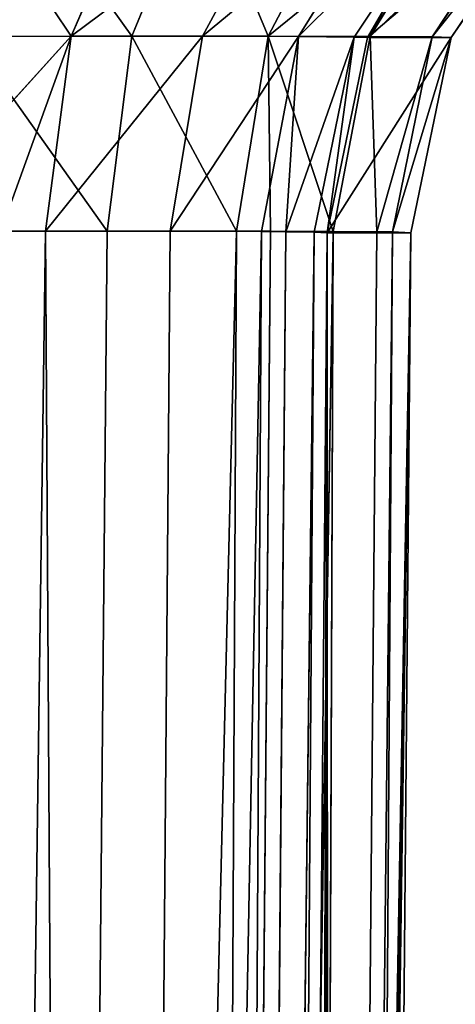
# Model space of a CAD drawing. Extents: x 0 to 4.1, y 0 to 10.7.
# Tile 263 of 291: x 2.6652 to 2.7501, y 8.6269 to 8.8185. Entities that reach past the tile are written whole.
import ezdxf

# ---------------------------------------------------------------- set-up
doc = ezdxf.new("R2010")
doc.units = 0
doc.header["$LTSCALE"] = 2.54
doc.layers.get('0').update_dxf_attribs({"linetype": 'CONTINUOUS'})

# ---------------------------------------------------------------- blocks, each defined once
blk = doc.blocks.new('FOURTY_KINKIET_I_PM_STL_4')
at = {"color": 0}
for p, q in [((0.67058, 9.29046, 4.46192), (0.65679, 9.25844, 4.4451)), ((0.67058, 9.29046, 4.46192), (0.65679, 9.25844, 4.4451)), ((0.68174, 9.29046, 3.05033), (0.66857, 9.25843, 3.06765)), ((0.68174, 9.29046, 3.05033), (0.66857, 9.25843, 3.06765)), ((0.69967, 9.29046, 4.43174), (0.68235, 9.25843, 4.41857)), ((0.69967, 9.29046, 4.43174), (0.68235, 9.25843, 4.41857)), ((0.71192, 9.29046, 3.07942), (0.6951, 9.25844, 3.09321)), ((0.71192, 9.29046, 3.07942), (0.6951, 9.25844, 3.09321)), ((0.72095, 9.29043, 4.39564), (0.70106, 9.25838, 4.38684)), ((0.72095, 9.29043, 4.39564), (0.70106, 9.25838, 4.38684)), ((0.73327, 9.29038, 4.35558), (0.71189, 9.25828, 4.35164)), ((0.73327, 9.29038, 4.35558), (0.71189, 9.25828, 4.35164)), ((0.73327, 9.29038, 4.35558), (0.71446, 9.25819, 4.32524)), ((0.73327, 9.29038, 4.35558), (0.71446, 9.25819, 4.32524)), ((0.73619, 9.29034, 4.32556), (0.71446, 9.25819, 4.32524)), ((0.73619, 9.29034, 4.32556), (0.71446, 9.25819, 4.32524)), ((0.71497, 9.2584, 3.12424), (0.73452, 9.29044, 3.11472)), ((0.71497, 9.2584, 3.12424), (0.73452, 9.29044, 3.11472)), ((0.74831, 9.2904, 3.15429), (0.72708, 9.25831, 3.15902)), ((0.74831, 9.2904, 3.15429), (0.72708, 9.25831, 3.15902)), ((0.72708, 9.25831, 3.15902), (0.75253, 9.29034, 3.19598)), ((0.72708, 9.25831, 3.15902), (0.75253, 9.29034, 3.19598)), ((0.75253, 9.29034, 3.19598), (0.7308, 9.25819, 3.19566)), ((0.75253, 9.29034, 3.19598), (0.7308, 9.25819, 3.19566)), ((0.62228, 9.22049, 4.45782), (0.65679, 9.25844, 4.4451)), ((0.62228, 9.22049, 4.45782), (0.65679, 9.25844, 4.4451)), ((0.62576, 9.2584, 4.46497), (0.65679, 9.25844, 4.4451)), ((0.62576, 9.2584, 4.46497), (0.65679, 9.25844, 4.4451)), ((0.63684, 9.25838, 3.04894), (0.66857, 9.25843, 3.06765)), ((0.63684, 9.25838, 3.04894), (0.66857, 9.25843, 3.06765)), ((0.64303, 9.22054, 4.44557), (0.65679, 9.25844, 4.4451)), ((0.64303, 9.22054, 4.44557), (0.65679, 9.25844, 4.4451)), ((0.65679, 9.25844, 4.4451), (0.65174, 9.22055, 4.43894)), ((0.65679, 9.25844, 4.4451), (0.65174, 9.22055, 4.43894)), ((0.68235, 9.25843, 4.41857), (0.65679, 9.25844, 4.4451)), ((0.68235, 9.25843, 4.41857), (0.65679, 9.25844, 4.4451)), ((0.66857, 9.25843, 3.06765), (0.66376, 9.22054, 3.07398)), ((0.66857, 9.25843, 3.06765), (0.66376, 9.22054, 3.07398)), ((0.66857, 9.25843, 3.06765), (0.6951, 9.25844, 3.09321)), ((0.66857, 9.25843, 3.06765), (0.6951, 9.25844, 3.09321)), ((0.68235, 9.25843, 4.41857), (0.67602, 9.22054, 4.41376)), ((0.68235, 9.25843, 4.41857), (0.67602, 9.22054, 4.41376)), ((0.70106, 9.25838, 4.38684), (0.68235, 9.25843, 4.41857)), ((0.70106, 9.25838, 4.38684), (0.68235, 9.25843, 4.41857)), ((0.6951, 9.25844, 3.09321), (0.68894, 9.22055, 3.09826)), ((0.6951, 9.25844, 3.09321), (0.68894, 9.22055, 3.09826)), ((0.70106, 9.25838, 4.38684), (0.6938, 9.22046, 4.38363)), ((0.70106, 9.25838, 4.38684), (0.6938, 9.22046, 4.38363)), ((0.71497, 9.2584, 3.12424), (0.6951, 9.25844, 3.09321)), ((0.70782, 9.22049, 3.12772), (0.6951, 9.25844, 3.09321)), ((0.71497, 9.2584, 3.12424), (0.6951, 9.25844, 3.09321)), ((0.70782, 9.22049, 3.12772), (0.6951, 9.25844, 3.09321)), ((0.69557, 9.22054, 3.10697), (0.6951, 9.25844, 3.09321)), ((0.69557, 9.22054, 3.10697), (0.6951, 9.25844, 3.09321)), ((0.70106, 9.25838, 4.38684), (0.69859, 9.22042, 4.37137)), ((0.70106, 9.25838, 4.38684), (0.69859, 9.22042, 4.37137)), ((0.71189, 9.25828, 4.35164), (0.69859, 9.22042, 4.37137)), ((0.71189, 9.25828, 4.35164), (0.69859, 9.22042, 4.37137)), ((0.71189, 9.25828, 4.35164), (0.70106, 9.25838, 4.38684)), ((0.71189, 9.25828, 4.35164), (0.70106, 9.25838, 4.38684)), ((0.71189, 9.25828, 4.35164), (0.70412, 9.22032, 4.3502)), ((0.71189, 9.25828, 4.35164), (0.70412, 9.22032, 4.3502)), ((0.7066, 9.22019, 4.32513), (0.71189, 9.25828, 4.35164)), ((0.7066, 9.22019, 4.32513), (0.71189, 9.25828, 4.35164)), ((0.71446, 9.25819, 4.32524), (0.7066, 9.22019, 4.32513)), ((0.71446, 9.25819, 4.32524), (0.7066, 9.22019, 4.32513)), ((0.70782, 9.22049, 3.12772), (0.71497, 9.2584, 3.12424)), ((0.70782, 9.22049, 3.12772), (0.71497, 9.2584, 3.12424)), ((0.71446, 9.25819, 4.32524), (0.71189, 9.25828, 4.35164)), ((0.71446, 9.25819, 4.32524), (0.71189, 9.25828, 4.35164)), ((0.71446, 9.25819, 4.32524), (0.7308, 9.25819, 3.19566)), ((0.71446, 9.25819, 4.32524), (0.7308, 9.25819, 3.19566)), ((0.71497, 9.2584, 3.12424), (0.71627, 9.22042, 3.14909)), ((0.71497, 9.2584, 3.12424), (0.72708, 9.25831, 3.15902)), ((0.71497, 9.2584, 3.12424), (0.71627, 9.22042, 3.14909)), ((0.71497, 9.2584, 3.12424), (0.72708, 9.25831, 3.15902)), ((0.71627, 9.22042, 3.14909), (0.72708, 9.25831, 3.15902)), ((0.71627, 9.22042, 3.14909), (0.72708, 9.25831, 3.15902)), ((0.72708, 9.25831, 3.15902), (0.71936, 9.22037, 3.16074)), ((0.72708, 9.25831, 3.15902), (0.71936, 9.22037, 3.16074)), ((0.71936, 9.22037, 3.16074), (0.7308, 9.25819, 3.19566)), ((0.71936, 9.22037, 3.16074), (0.7308, 9.25819, 3.19566)), ((0.7308, 9.25819, 3.19566), (0.72294, 9.22019, 3.19555)), ((0.7308, 9.25819, 3.19566), (0.72294, 9.22019, 3.19555)), ((0.72708, 9.25831, 3.15902), (0.7308, 9.25819, 3.19566)), ((0.72708, 9.25831, 3.15902), (0.7308, 9.25819, 3.19566)), ((0.65174, 9.22055, 4.43894), (0.6284, 7.51932, 4.43051)), ((0.65174, 9.22055, 4.43894), (0.6284, 7.51932, 4.43051)), ((0.63363, 9.22046, 3.0562), (0.66376, 9.22054, 3.07398)), ((0.63363, 9.22046, 3.0562), (0.66376, 9.22054, 3.07398)), ((0.65174, 9.22055, 4.43894), (0.64303, 9.22054, 4.44557)), ((0.65174, 9.22055, 4.43894), (0.64303, 9.22054, 4.44557)), ((0.68894, 9.22055, 3.09826), (0.64781, 7.51932, 3.08794)), ((0.68894, 9.22055, 3.09826), (0.64781, 7.51932, 3.08794)), ((0.66376, 9.22054, 3.07398), (0.64781, 7.51932, 3.08794)), ((0.66376, 9.22054, 3.07398), (0.64781, 7.51932, 3.08794)), ((0.67602, 9.22054, 4.41376), (0.65174, 9.22055, 4.43894)), ((0.65174, 9.22055, 4.43894), (0.66205, 7.51932, 4.39781)), ((0.65174, 9.22055, 4.43894), (0.66205, 7.51932, 4.39781)), ((0.67602, 9.22054, 4.41376), (0.65174, 9.22055, 4.43894)), ((0.67602, 9.22054, 4.41376), (0.66205, 7.51932, 4.39781)), ((0.67602, 9.22054, 4.41376), (0.66205, 7.51932, 4.39781)), ((0.6938, 9.22046, 4.38363), (0.66205, 7.51932, 4.39781)), ((0.6938, 9.22046, 4.38363), (0.66205, 7.51932, 4.39781)), ((0.66376, 9.22054, 3.07398), (0.68894, 9.22055, 3.09826)), ((0.66376, 9.22054, 3.07398), (0.68894, 9.22055, 3.09826)), ((0.6938, 9.22046, 4.38363), (0.67602, 9.22054, 4.41376)), ((0.6938, 9.22046, 4.38363), (0.67602, 9.22054, 4.41376)), ((0.68894, 9.22055, 3.09826), (0.68051, 7.51932, 3.1216)), ((0.68894, 9.22055, 3.09826), (0.68051, 7.51932, 3.1216)), ((0.69557, 9.22054, 3.10697), (0.68051, 7.51932, 3.1216)), ((0.69557, 9.22054, 3.10697), (0.68051, 7.51932, 3.1216)), ((0.70782, 9.22049, 3.12772), (0.68051, 7.51932, 3.1216)), ((0.70782, 9.22049, 3.12772), (0.68051, 7.51932, 3.1216)), ((0.6938, 9.22046, 4.38363), (0.68396, 7.51932, 4.35631)), ((0.6938, 9.22046, 4.38363), (0.68396, 7.51932, 4.35631)), ((0.69859, 9.22042, 4.37137), (0.68396, 7.51932, 4.35631)), ((0.69859, 9.22042, 4.37137), (0.68396, 7.51932, 4.35631)), ((0.70412, 9.22032, 4.3502), (0.68396, 7.51932, 4.35631)), ((0.70412, 9.22032, 4.3502), (0.68396, 7.51932, 4.35631)), ((0.68894, 9.22055, 3.09826), (0.69557, 9.22054, 3.10697)), ((0.68894, 9.22055, 3.09826), (0.69557, 9.22054, 3.10697)), ((0.70412, 9.22032, 4.3502), (0.69197, 7.51932, 4.31007)), ((0.70412, 9.22032, 4.3502), (0.69197, 7.51932, 4.31007)), ((0.7066, 9.22019, 4.32513), (0.69197, 7.51932, 4.31007)), ((0.7066, 9.22019, 4.32513), (0.69197, 7.51932, 4.31007)), ((0.69859, 9.22042, 4.37137), (0.6938, 9.22046, 4.38363)), ((0.69859, 9.22042, 4.37137), (0.6938, 9.22046, 4.38363)), ((0.69557, 9.22054, 3.10697), (0.70782, 9.22049, 3.12772)), ((0.69557, 9.22054, 3.10697), (0.70782, 9.22049, 3.12772)), ((0.70412, 9.22032, 4.3502), (0.69859, 9.22042, 4.37137)), ((0.70412, 9.22032, 4.3502), (0.69859, 9.22042, 4.37137)), ((0.70782, 9.22049, 3.12772), (0.70121, 7.51932, 3.16372)), ((0.70782, 9.22049, 3.12772), (0.70121, 7.51932, 3.16372)), ((0.70121, 7.51932, 3.16372), (0.71627, 9.22042, 3.14909)), ((0.70121, 7.51932, 3.16372), (0.71627, 9.22042, 3.14909)), ((0.70121, 7.51932, 3.16372), (0.71936, 9.22037, 3.16074)), ((0.70121, 7.51932, 3.16372), (0.71936, 9.22037, 3.16074)), ((0.7066, 9.22019, 4.32513), (0.70412, 9.22032, 4.3502)), ((0.7066, 9.22019, 4.32513), (0.70412, 9.22032, 4.3502)), ((0.72294, 9.22019, 3.19555), (0.7066, 9.22019, 4.32513)), ((0.72294, 9.22019, 3.19555), (0.7066, 9.22019, 4.32513)), ((0.70782, 9.22049, 3.12772), (0.71627, 9.22042, 3.14909)), ((0.70782, 9.22049, 3.12772), (0.71627, 9.22042, 3.14909)), ((0.70788, 7.51932, 3.21017), (0.71936, 9.22037, 3.16074)), ((0.70788, 7.51932, 3.21017), (0.71936, 9.22037, 3.16074)), ((0.70788, 7.51932, 3.21017), (0.72294, 9.22019, 3.19555)), ((0.70788, 7.51932, 3.21017), (0.72294, 9.22019, 3.19555)), ((0.71627, 9.22042, 3.14909), (0.71936, 9.22037, 3.16074)), ((0.71627, 9.22042, 3.14909), (0.71936, 9.22037, 3.16074)), ((0.71936, 9.22037, 3.16074), (0.72294, 9.22019, 3.19555)), ((0.71936, 9.22037, 3.16074), (0.72294, 9.22019, 3.19555))]:
    blk.add_line(p, q, dxfattribs=at)
mesh = blk.add_polyface(dxfattribs=at)
corners = [(0.65679, 9.25844, 4.4451), (0.63528, 9.29044, 4.48452), (0.62576, 9.2584, 4.46497), (0.67058, 9.29046, 4.46192)]
mesh.append_faces([[corners[k] for k in face] for face in [(0, 1, 2), (1, 0, 3)]], dxfattribs={"vtx0": -1, "color": 0})
mesh = blk.add_polyface(dxfattribs=at)
corners = [(0.64564, 9.29043, 3.02905), (0.66857, 9.25843, 3.06765), (0.63684, 9.25838, 3.04894), (0.68174, 9.29046, 3.05033)]
mesh.append_faces([[corners[k] for k in face] for face in [(0, 1, 2), (1, 0, 3)]], dxfattribs={"vtx0": -1, "color": 0})
mesh = blk.add_polyface(dxfattribs=at)
corners = [(0.69967, 9.29046, 4.43174), (0.65679, 9.25844, 4.4451), (0.68235, 9.25843, 4.41857), (0.67058, 9.29046, 4.46192)]
mesh.append_faces([[corners[k] for k in face] for face in [(0, 1, 2), (1, 0, 3)]], dxfattribs={"vtx0": -1, "color": 0})
mesh = blk.add_polyface(dxfattribs=at)
corners = [(0.68174, 9.29046, 3.05033), (0.6951, 9.25844, 3.09321), (0.66857, 9.25843, 3.06765), (0.71192, 9.29046, 3.07942)]
mesh.append_faces([[corners[k] for k in face] for face in [(0, 1, 2), (1, 0, 3)]], dxfattribs={"vtx0": -1, "color": 0})
mesh = blk.add_polyface(dxfattribs=at)
corners = [(0.72095, 9.29043, 4.39564), (0.68235, 9.25843, 4.41857), (0.70106, 9.25838, 4.38684), (0.69967, 9.29046, 4.43174)]
mesh.append_faces([[corners[k] for k in face] for face in [(0, 1, 2), (1, 0, 3)]], dxfattribs={"vtx0": -1, "color": 0})
mesh = blk.add_polyface(dxfattribs=at)
corners = [(0.6951, 9.25844, 3.09321), (0.73452, 9.29044, 3.11472), (0.71497, 9.2584, 3.12424), (0.71192, 9.29046, 3.07942)]
mesh.append_faces([[corners[k] for k in face] for face in [(0, 1, 2), (1, 0, 3)]], dxfattribs={"vtx0": -1, "color": 0})
mesh = blk.add_polyface(dxfattribs=at)
corners = [(0.73327, 9.29038, 4.35558), (0.70106, 9.25838, 4.38684), (0.71189, 9.25828, 4.35164), (0.72095, 9.29043, 4.39564)]
mesh.append_faces([[corners[k] for k in face] for face in [(0, 1, 2), (1, 0, 3)]], dxfattribs={"vtx0": -1, "color": 0})
mesh = blk.add_polyface(dxfattribs=at)
corners = [(0.73327, 9.29038, 4.35558), (0.71189, 9.25828, 4.35164), (0.71446, 9.25819, 4.32524)]
mesh.append_faces([[corners[k] for k in face] for face in [(0, 1, 2)]], dxfattribs={"color": 0})
mesh = blk.add_polyface(dxfattribs=at)
corners = [(0.73327, 9.29038, 4.35558), (0.71446, 9.25819, 4.32524), (0.73619, 9.29034, 4.32556)]
mesh.append_faces([[corners[k] for k in face] for face in [(0, 1, 2)]], dxfattribs={"color": 0})
mesh = blk.add_polyface(dxfattribs=at)
corners = [(0.75253, 9.29034, 3.19598), (0.71446, 9.25819, 4.32524), (0.7308, 9.25819, 3.19566), (0.73619, 9.29034, 4.32556)]
mesh.append_faces([[corners[k] for k in face] for face in [(0, 1, 2), (1, 0, 3)]], dxfattribs={"vtx0": -1, "color": 0})
mesh = blk.add_polyface(dxfattribs=at)
corners = [(0.71497, 9.2584, 3.12424), (0.74831, 9.2904, 3.15429), (0.72708, 9.25831, 3.15902), (0.73452, 9.29044, 3.11472)]
mesh.append_faces([[corners[k] for k in face] for face in [(0, 1, 2), (1, 0, 3)]], dxfattribs={"vtx0": -1, "color": 0})
mesh = blk.add_polyface(dxfattribs=at)
corners = [(0.74831, 9.2904, 3.15429), (0.75253, 9.29034, 3.19598), (0.72708, 9.25831, 3.15902)]
mesh.append_faces([[corners[k] for k in face] for face in [(0, 1, 2)]], dxfattribs={"color": 0})
mesh = blk.add_polyface(dxfattribs=at)
corners = [(0.75253, 9.29034, 3.19598), (0.7308, 9.25819, 3.19566), (0.72708, 9.25831, 3.15902)]
mesh.append_faces([[corners[k] for k in face] for face in [(0, 1, 2)]], dxfattribs={"color": 0})
mesh = blk.add_polyface(dxfattribs=at)
corners = [(0.65679, 9.25844, 4.4451), (0.62576, 9.2584, 4.46497), (0.62228, 9.22049, 4.45782)]
mesh.append_faces([[corners[k] for k in face] for face in [(0, 1, 2)]], dxfattribs={"color": 0})
mesh = blk.add_polyface(dxfattribs=at)
corners = [(0.65679, 9.25844, 4.4451), (0.62228, 9.22049, 4.45782), (0.64303, 9.22054, 4.44557)]
mesh.append_faces([[corners[k] for k in face] for face in [(0, 1, 2)]], dxfattribs={"color": 0})
mesh = blk.add_polyface(dxfattribs=at)
corners = [(0.63684, 9.25838, 3.04894), (0.66376, 9.22054, 3.07398), (0.63363, 9.22046, 3.0562), (0.66857, 9.25843, 3.06765)]
mesh.append_faces([[corners[k] for k in face] for face in [(0, 1, 2), (1, 0, 3)]], dxfattribs={"vtx0": -1, "color": 0})
mesh = blk.add_polyface(dxfattribs=at)
corners = [(0.65679, 9.25844, 4.4451), (0.64303, 9.22054, 4.44557), (0.65174, 9.22055, 4.43894)]
mesh.append_faces([[corners[k] for k in face] for face in [(0, 1, 2)]], dxfattribs={"color": 0})
mesh = blk.add_polyface(dxfattribs=at)
corners = [(0.68235, 9.25843, 4.41857), (0.65174, 9.22055, 4.43894), (0.67602, 9.22054, 4.41376), (0.65679, 9.25844, 4.4451)]
mesh.append_faces([[corners[k] for k in face] for face in [(0, 1, 2), (1, 0, 3)]], dxfattribs={"vtx0": -1, "color": 0})
mesh = blk.add_polyface(dxfattribs=at)
corners = [(0.66857, 9.25843, 3.06765), (0.68894, 9.22055, 3.09826), (0.66376, 9.22054, 3.07398), (0.6951, 9.25844, 3.09321)]
mesh.append_faces([[corners[k] for k in face] for face in [(0, 1, 2), (1, 0, 3)]], dxfattribs={"vtx0": -1, "color": 0})
mesh = blk.add_polyface(dxfattribs=at)
corners = [(0.70106, 9.25838, 4.38684), (0.67602, 9.22054, 4.41376), (0.6938, 9.22046, 4.38363), (0.68235, 9.25843, 4.41857)]
mesh.append_faces([[corners[k] for k in face] for face in [(0, 1, 2), (1, 0, 3)]], dxfattribs={"vtx0": -1, "color": 0})
mesh = blk.add_polyface(dxfattribs=at)
corners = [(0.6951, 9.25844, 3.09321), (0.69557, 9.22054, 3.10697), (0.68894, 9.22055, 3.09826)]
mesh.append_faces([[corners[k] for k in face] for face in [(0, 1, 2)]], dxfattribs={"color": 0})
mesh = blk.add_polyface(dxfattribs=at)
corners = [(0.70106, 9.25838, 4.38684), (0.6938, 9.22046, 4.38363), (0.69859, 9.22042, 4.37137)]
mesh.append_faces([[corners[k] for k in face] for face in [(0, 1, 2)]], dxfattribs={"color": 0})
mesh = blk.add_polyface(dxfattribs=at)
corners = [(0.6951, 9.25844, 3.09321), (0.71497, 9.2584, 3.12424), (0.70782, 9.22049, 3.12772)]
mesh.append_faces([[corners[k] for k in face] for face in [(0, 1, 2)]], dxfattribs={"color": 0})
mesh = blk.add_polyface(dxfattribs=at)
corners = [(0.6951, 9.25844, 3.09321), (0.70782, 9.22049, 3.12772), (0.69557, 9.22054, 3.10697)]
mesh.append_faces([[corners[k] for k in face] for face in [(0, 1, 2)]], dxfattribs={"color": 0})
mesh = blk.add_polyface(dxfattribs=at)
corners = [(0.70106, 9.25838, 4.38684), (0.69859, 9.22042, 4.37137), (0.71189, 9.25828, 4.35164)]
mesh.append_faces([[corners[k] for k in face] for face in [(0, 1, 2)]], dxfattribs={"color": 0})
mesh = blk.add_polyface(dxfattribs=at)
corners = [(0.71189, 9.25828, 4.35164), (0.69859, 9.22042, 4.37137), (0.70412, 9.22032, 4.3502)]
mesh.append_faces([[corners[k] for k in face] for face in [(0, 1, 2)]], dxfattribs={"color": 0})
mesh = blk.add_polyface(dxfattribs=at)
corners = [(0.71189, 9.25828, 4.35164), (0.70412, 9.22032, 4.3502), (0.7066, 9.22019, 4.32513)]
mesh.append_faces([[corners[k] for k in face] for face in [(0, 1, 2)]], dxfattribs={"color": 0})
mesh = blk.add_polyface(dxfattribs=at)
corners = [(0.71189, 9.25828, 4.35164), (0.7066, 9.22019, 4.32513), (0.71446, 9.25819, 4.32524)]
mesh.append_faces([[corners[k] for k in face] for face in [(0, 1, 2)]], dxfattribs={"color": 0})
mesh = blk.add_polyface(dxfattribs=at)
corners = [(0.7308, 9.25819, 3.19566), (0.7066, 9.22019, 4.32513), (0.72294, 9.22019, 3.19555), (0.71446, 9.25819, 4.32524)]
mesh.append_faces([[corners[k] for k in face] for face in [(0, 1, 2), (1, 0, 3)]], dxfattribs={"vtx0": -1, "color": 0})
mesh = blk.add_polyface(dxfattribs=at)
corners = [(0.71497, 9.2584, 3.12424), (0.71627, 9.22042, 3.14909), (0.70782, 9.22049, 3.12772)]
mesh.append_faces([[corners[k] for k in face] for face in [(0, 1, 2)]], dxfattribs={"color": 0})
mesh = blk.add_polyface(dxfattribs=at)
corners = [(0.71497, 9.2584, 3.12424), (0.72708, 9.25831, 3.15902), (0.71627, 9.22042, 3.14909)]
mesh.append_faces([[corners[k] for k in face] for face in [(0, 1, 2)]], dxfattribs={"color": 0})
mesh = blk.add_polyface(dxfattribs=at)
corners = [(0.72708, 9.25831, 3.15902), (0.71936, 9.22037, 3.16074), (0.71627, 9.22042, 3.14909)]
mesh.append_faces([[corners[k] for k in face] for face in [(0, 1, 2)]], dxfattribs={"color": 0})
mesh = blk.add_polyface(dxfattribs=at)
corners = [(0.72708, 9.25831, 3.15902), (0.7308, 9.25819, 3.19566), (0.71936, 9.22037, 3.16074)]
mesh.append_faces([[corners[k] for k in face] for face in [(0, 1, 2)]], dxfattribs={"color": 0})
mesh = blk.add_polyface(dxfattribs=at)
corners = [(0.7308, 9.25819, 3.19566), (0.72294, 9.22019, 3.19555), (0.71936, 9.22037, 3.16074)]
mesh.append_faces([[corners[k] for k in face] for face in [(0, 1, 2)]], dxfattribs={"color": 0})
mesh = blk.add_polyface(dxfattribs=at)
corners = [(0.64781, 7.51932, 3.08794), (0.60631, 7.51932, 3.06604), (0.63363, 9.22046, 3.0562)]
mesh.append_faces([[corners[k] for k in face] for face in [(0, 1, 2)]], dxfattribs={"color": 0})
mesh = blk.add_polyface(dxfattribs=at)
corners = [(0.66205, 7.51932, 4.39781), (0.65174, 9.22055, 4.43894), (0.6284, 7.51932, 4.43051)]
mesh.append_faces([[corners[k] for k in face] for face in [(0, 1, 2)]], dxfattribs={"color": 0})
mesh = blk.add_polyface(dxfattribs=at)
corners = [(0.65174, 9.22055, 4.43894), (0.64303, 9.22054, 4.44557), (0.6284, 7.51932, 4.43051)]
mesh.append_faces([[corners[k] for k in face] for face in [(0, 1, 2)]], dxfattribs={"color": 0})
mesh = blk.add_polyface(dxfattribs=at)
corners = [(0.66376, 9.22054, 3.07398), (0.64781, 7.51932, 3.08794), (0.63363, 9.22046, 3.0562)]
mesh.append_faces([[corners[k] for k in face] for face in [(0, 1, 2)]], dxfattribs={"color": 0})
mesh = blk.add_polyface(dxfattribs=at)
corners = [(0.68894, 9.22055, 3.09826), (0.64781, 7.51932, 3.08794), (0.66376, 9.22054, 3.07398)]
mesh.append_faces([[corners[k] for k in face] for face in [(0, 1, 2)]], dxfattribs={"color": 0})
mesh = blk.add_polyface(dxfattribs=at)
corners = [(0.68894, 9.22055, 3.09826), (0.68051, 7.51932, 3.1216), (0.64781, 7.51932, 3.08794)]
mesh.append_faces([[corners[k] for k in face] for face in [(0, 1, 2)]], dxfattribs={"color": 0})
mesh = blk.add_polyface(dxfattribs=at)
corners = [(0.65174, 9.22055, 4.43894), (0.66205, 7.51932, 4.39781), (0.67602, 9.22054, 4.41376)]
mesh.append_faces([[corners[k] for k in face] for face in [(0, 1, 2)]], dxfattribs={"color": 0})
mesh = blk.add_polyface(dxfattribs=at)
corners = [(0.67602, 9.22054, 4.41376), (0.66205, 7.51932, 4.39781), (0.6938, 9.22046, 4.38363)]
mesh.append_faces([[corners[k] for k in face] for face in [(0, 1, 2)]], dxfattribs={"color": 0})
mesh = blk.add_polyface(dxfattribs=at)
corners = [(0.6938, 9.22046, 4.38363), (0.66205, 7.51932, 4.39781), (0.68396, 7.51932, 4.35631)]
mesh.append_faces([[corners[k] for k in face] for face in [(0, 1, 2)]], dxfattribs={"color": 0})
mesh = blk.add_polyface(dxfattribs=at)
corners = [(0.68894, 9.22055, 3.09826), (0.69557, 9.22054, 3.10697), (0.68051, 7.51932, 3.1216)]
mesh.append_faces([[corners[k] for k in face] for face in [(0, 1, 2)]], dxfattribs={"color": 0})
mesh = blk.add_polyface(dxfattribs=at)
corners = [(0.69557, 9.22054, 3.10697), (0.70782, 9.22049, 3.12772), (0.68051, 7.51932, 3.1216)]
mesh.append_faces([[corners[k] for k in face] for face in [(0, 1, 2)]], dxfattribs={"color": 0})
mesh = blk.add_polyface(dxfattribs=at)
corners = [(0.70782, 9.22049, 3.12772), (0.70121, 7.51932, 3.16372), (0.68051, 7.51932, 3.1216)]
mesh.append_faces([[corners[k] for k in face] for face in [(0, 1, 2)]], dxfattribs={"color": 0})
mesh = blk.add_polyface(dxfattribs=at)
corners = [(0.6938, 9.22046, 4.38363), (0.68396, 7.51932, 4.35631), (0.69859, 9.22042, 4.37137)]
mesh.append_faces([[corners[k] for k in face] for face in [(0, 1, 2)]], dxfattribs={"color": 0})
mesh = blk.add_polyface(dxfattribs=at)
corners = [(0.69859, 9.22042, 4.37137), (0.68396, 7.51932, 4.35631), (0.70412, 9.22032, 4.3502)]
mesh.append_faces([[corners[k] for k in face] for face in [(0, 1, 2)]], dxfattribs={"color": 0})
mesh = blk.add_polyface(dxfattribs=at)
corners = [(0.70412, 9.22032, 4.3502), (0.68396, 7.51932, 4.35631), (0.69197, 7.51932, 4.31007)]
mesh.append_faces([[corners[k] for k in face] for face in [(0, 1, 2)]], dxfattribs={"color": 0})
mesh = blk.add_polyface(dxfattribs=at)
corners = [(0.70412, 9.22032, 4.3502), (0.69197, 7.51932, 4.31007), (0.7066, 9.22019, 4.32513)]
mesh.append_faces([[corners[k] for k in face] for face in [(0, 1, 2)]], dxfattribs={"color": 0})
mesh = blk.add_polyface(dxfattribs=at)
corners = [(0.70788, 7.51932, 3.21017), (0.70555, 8.03941, 3.6852), (0.69197, 7.51932, 4.31007), (0.70642, 8.0729, 3.6453), (0.70719, 8.11801, 3.61926), (0.72294, 9.22019, 3.19555), (0.70469, 8.0216, 3.73414), (0.70777, 8.16932, 3.61022), (0.70808, 8.22062, 3.61927), (0.7081, 8.26573, 3.64532), (0.70782, 8.29922, 3.68523), (0.70726, 8.31704, 3.73418), (0.70691, 8.31932, 3.76022), (0.70311, 8.11801, 3.90114), (0.7066, 9.22019, 4.32513), (0.7031, 8.0729, 3.87509), (0.70338, 8.03941, 3.83518), (0.70393, 8.0216, 3.78623), (0.70343, 8.16932, 3.91019), (0.70401, 8.22062, 3.90115), (0.70478, 8.26573, 3.87511), (0.70565, 8.29922, 3.83521), (0.70651, 8.31704, 3.78627)]
mesh.append_faces([[corners[k] for k in face] for face in [(0, 1, 2), (1, 0, 3), (3, 0, 4), (4, 5, 7), (7, 5, 8), (8, 5, 9), (9, 5, 10), (10, 5, 11), (11, 5, 12), (2, 13, 14), (13, 2, 15), (15, 2, 16), (16, 2, 17), (17, 2, 6), (14, 12, 5)]], dxfattribs={"vtx0": -1, "vtx1": -1, "color": 0})
mesh.append_faces([[corners[k] for k in face] for face in [(4, 0, 5), (2, 1, 6), (14, 13, 18), (14, 18, 19), (14, 19, 20), (14, 20, 21), (14, 21, 22), (14, 22, 12)]], dxfattribs={"vtx0": -1, "vtx2": -1, "color": 0})
mesh = blk.add_polyface(dxfattribs=at)
corners = [(0.70782, 9.22049, 3.12772), (0.71627, 9.22042, 3.14909), (0.70121, 7.51932, 3.16372)]
mesh.append_faces([[corners[k] for k in face] for face in [(0, 1, 2)]], dxfattribs={"color": 0})
mesh = blk.add_polyface(dxfattribs=at)
corners = [(0.71627, 9.22042, 3.14909), (0.71936, 9.22037, 3.16074), (0.70121, 7.51932, 3.16372)]
mesh.append_faces([[corners[k] for k in face] for face in [(0, 1, 2)]], dxfattribs={"color": 0})
mesh = blk.add_polyface(dxfattribs=at)
corners = [(0.71936, 9.22037, 3.16074), (0.70788, 7.51932, 3.21017), (0.70121, 7.51932, 3.16372)]
mesh.append_faces([[corners[k] for k in face] for face in [(0, 1, 2)]], dxfattribs={"color": 0})
mesh = blk.add_polyface(dxfattribs=at)
corners = [(0.71936, 9.22037, 3.16074), (0.72294, 9.22019, 3.19555), (0.70788, 7.51932, 3.21017)]
mesh.append_faces([[corners[k] for k in face] for face in [(0, 1, 2)]], dxfattribs={"color": 0})
mesh = blk.add_polyface(dxfattribs=at)
corners = [(-0.85751, 9.14435, 3.75252), (-0.75132, 9.0625, 3.83591), (-0.81072, 9.15946, 3.73808), (-1.13787, 9.03055, 3.86227), (-0.97245, 8.9806, 3.91462), (-1.38925, 8.88661, 4.00259), (-1.22661, 8.84867, 4.04289), (-1.60513, 8.71625, 4.16984), (-1.44602, 8.68848, 4.19992), (-1.77992, 8.52389, 4.3597), (-1.62437, 8.50465, 4.38119), (-1.90909, 8.31451, 4.56723), (-1.75653, 8.30247, 4.58148), (-1.98931, 8.09353, 4.78708), (-1.83869, 8.08775, 4.79503), (-2.01848, 7.86668, 5.01353), (-1.8685, 7.86668, 5.0157), (-1.99587, 7.63982, 5.24074), (-1.84509, 7.6456, 5.23714), (-1.76914, 7.43088, 5.45298), (-1.92204, 7.41884, 5.46281), (-1.64283, 7.2287, 5.65701), (-1.79892, 7.20946, 5.67399), (-1.46979, 7.04487, 5.84336), (-1.6297, 7.0171, 5.86882), (-1.25501, 6.88468, 6.00667), (-1.41875, 6.84674, 6.04225), (-1.00467, 6.75275, 6.14224), (-1.17154, 6.7028, 6.18978), (-0.72596, 6.65286, 6.24617), (-0.89447, 6.589, 6.3076), (-0.4269, 6.58789, 6.31547), (-0.59471, 6.5083, 6.39264), (-0.1161, 6.55971, 6.34815), (0.67132, 6.54436, 6.37489), (0.36128, 6.48104, 6.43373), (-0.28004, 6.46277, 6.44273), (0.0414, 6.45361, 6.45654), (0.74852, 9.0625, 3.8576), (0.99891, 9.09142, 3.8323), (0.81073, 9.15946, 3.76153), (1.26191, 8.96213, 3.96541), (0.83099, 9.03475, 3.88654), (1.09647, 8.91842, 4.00673), (1.49173, 8.80447, 4.12641), (1.32988, 8.77183, 4.15671), (1.68244, 8.62252, 4.31113), (1.52448, 8.59921, 4.33217), (1.82909, 8.421, 4.5148), (1.6747, 8.4055, 4.52806), (1.92788, 8.20512, 4.73213), (1.77619, 8.1963, 4.73876), (1.97626, 7.98047, 4.9575), (1.82605, 7.97761, 4.95819), (1.97297, 7.75288, 5.18507), (1.82285, 7.75574, 5.18004), (1.76666, 7.53705, 5.39794), (1.91809, 7.52823, 5.40895), (1.65911, 7.32785, 5.60561), (1.81306, 7.31235, 5.62333), (1.5033, 7.13415, 5.79707), (1.66058, 7.11083, 5.82267), (1.3037, 6.96152, 5.96683), (1.46461, 6.92888, 6.0018), (1.06605, 6.81493, 6.11), (1.23022, 6.77122, 6.15609), (0.7972, 6.6986, 6.22246), (0.96349, 6.64193, 6.28153), (0.50488, 6.61587, 6.30097), (0.1975, 6.56912, 6.34327)]
mesh.append_faces([[corners[k] for k in face] for face in [(0, 1, 2), (35, 36, 37), (38, 39, 40)]], dxfattribs={"vtx0": -1, "color": 0})
mesh.append_faces([[corners[k] for k in face] for face in [(1, 3, 4), (4, 5, 6), (6, 7, 8), (8, 9, 10), (10, 11, 12), (12, 13, 14), (14, 15, 16), (16, 17, 18), (18, 17, 19), (19, 20, 21), (21, 22, 23), (23, 24, 25), (25, 26, 27), (27, 28, 29), (29, 30, 31), (31, 32, 33), (34, 32, 35), (39, 38, 41), (41, 43, 44), (44, 45, 46), (46, 47, 48), (48, 49, 50), (50, 51, 52), (52, 53, 54), (54, 56, 57), (57, 58, 59), (59, 60, 61), (61, 62, 63), (63, 64, 65), (65, 66, 67), (67, 68, 34)]], dxfattribs={"vtx0": -1, "vtx1": -1, "color": 0})
mesh.append_faces([[corners[k] for k in face] for face in [(33, 32, 34)]], dxfattribs={"vtx0": -1, "vtx1": -1, "vtx2": -1, "color": 0})
mesh.append_faces([[corners[k] for k in face] for face in [(1, 0, 3), (4, 3, 5), (6, 5, 7), (8, 7, 9), (10, 9, 11), (12, 11, 13), (14, 13, 15), (16, 15, 17), (19, 17, 20), (21, 20, 22), (23, 22, 24), (25, 24, 26), (27, 26, 28), (29, 28, 30), (31, 30, 32), (35, 32, 36), (41, 38, 42), (41, 42, 43), (44, 43, 45), (46, 45, 47), (48, 47, 49), (50, 49, 51), (52, 51, 53), (54, 53, 55), (54, 55, 56), (57, 56, 58), (59, 58, 60), (61, 60, 62), (63, 62, 64), (65, 64, 66), (67, 66, 68), (34, 68, 69), (34, 69, 33)]], dxfattribs={"vtx0": -1, "vtx2": -1, "color": 0})

msp = doc.modelspace()

# ---------------------------------------------------------------- block references
at = {"color": 0}
msp.add_blockref('FOURTY_KINKIET_I_PM_STL_4', (2.01848, -0.4432, 5.67), dxfattribs=at)

doc.saveas('drawing.dxf')
